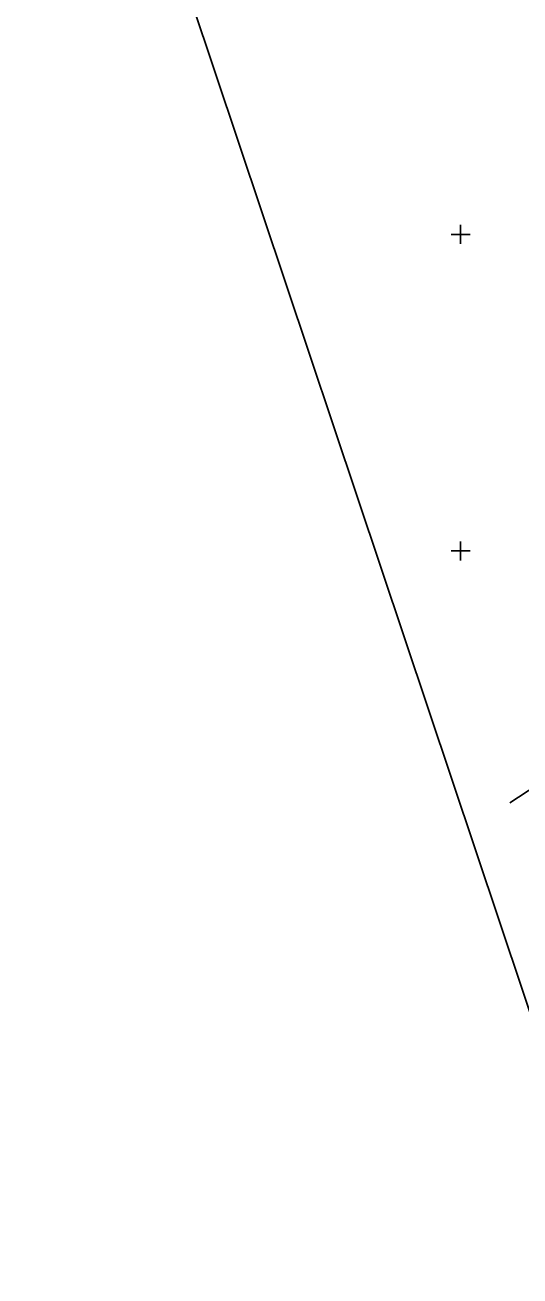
# Model space of a CAD drawing. Extents: x 469981 to 472086, y 246785 to 247785.
# Drawn here: x 469981.1 to 470059.4, y 246785.5 to 246983.1 of the extents above; entities that cross this region are included whole.
import ezdxf

# ---------------------------------------------------------------- set-up
doc = ezdxf.new("R2010")
doc.units = 0
for name, color, linetype in [('GEOD_ELEM_####_####_#', 7, 'Continuous'), ('RAMI_PLAN_####_TKST_#', 7, 'Continuous'), ('ROBZ_IERR_####_####_#', 7, 'Continuous')]:
    doc.layers.add(name, color=color, linetype=linetype)

msp = doc.modelspace()

# ---------------------------------------------------------------- linework, layer by layer
at = {"layer": 'GEOD_ELEM_####_####_#'}
for p, q in [((470050, 246951.5), (470050, 246950)), ((470048.5, 246950), (470050, 246950)), ((470050, 246950), (470050, 246948.5)), ((470050, 246950), (470051.5, 246950)), ((470050, 246901.5), (470050, 246900)), ((470048.5, 246900), (470050, 246900)), ((470050, 246900), (470050, 246898.5)), ((470050, 246900), (470051.5, 246900))]:
    msp.add_line(p, q, dxfattribs=at)
at = {"layer": 'RAMI_PLAN_####_TKST_#'}
msp.add_lwpolyline([(470585.96, 246956.81), (470074.9, 246785.5), (469981.15, 247065.2), (470492.2, 247236.51)], close=True, dxfattribs=at)
at = {"layer": 'ROBZ_IERR_####_####_#'}
msp.add_lwpolyline([(470215.75, 247035.93), (470269.15, 247002.79), (470253.62, 246988.25), (470070.59, 246868.59), (470057.78, 246860.21)], dxfattribs=at)

doc.saveas('drawing.dxf')
